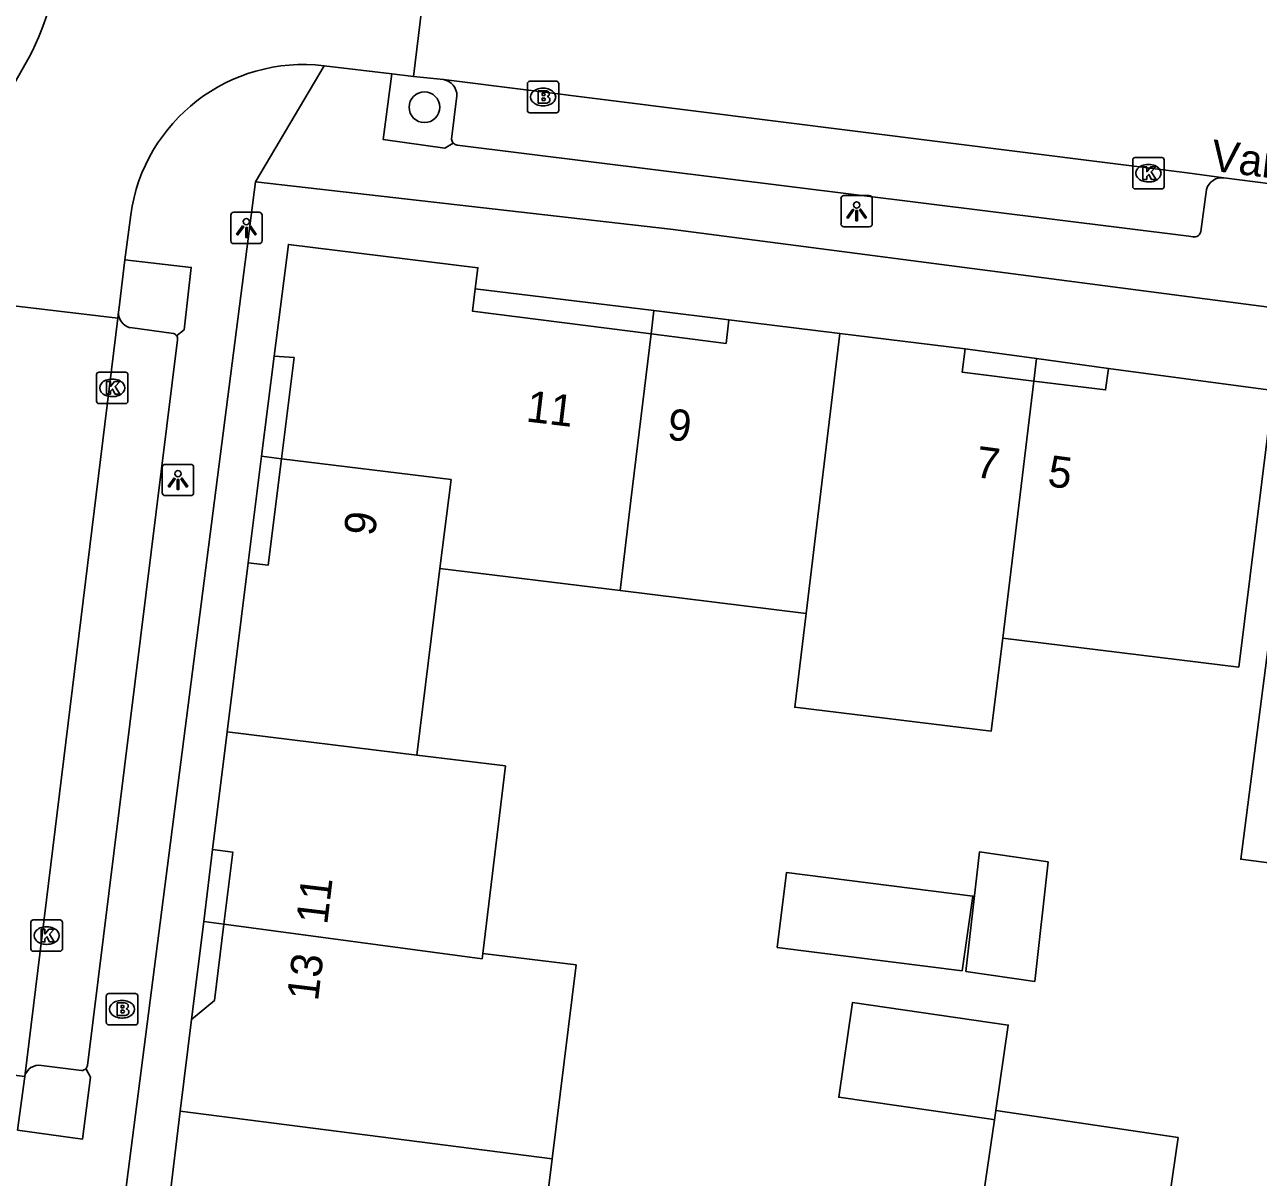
# Model space of a CAD drawing. Extents: x 161696 to 162377, y 380761 to 381673.
# Drawn here: x 162268.6 to 162307.93, y 381523.16 to 381559.92 of the extents above; entities that cross this region are included whole.
import ezdxf

# ---------------------------------------------------------------- set-up
doc = ezdxf.new("R2010")
doc.units = 0
for name, color, linetype in [('IMGEO_Boom', 7, 'Continuous'), ('IMGEO_Brandkraan', 7, 'Continuous'), ('IMGEO_Kolk', 7, 'Continuous'), ('IMGEO_Lichtpunt', 7, 'Continuous'), ('IMGEO_Openbare_ruimte_label', 7, 'Continuous'), ('IMGEO_Pand', 7, 'Continuous'), ('IMGEO_Pand_nummerreeks', 7, 'Continuous'), ('IMGEO_Pand_overbouw', 7, 'Continuous'), ('IMGEO_Parkeervlak_open', 7, 'Continuous'), ('IMGEO_Rijbaan_lokaal_open', 7, 'Continuous'), ('IMGEO_Voetpad_open', 7, 'Continuous')]:
    doc.layers.add(name, color=color, linetype=linetype)

msp = doc.modelspace()

# ---------------------------------------------------------------- linework, layer by layer
at = {"layer": 'IMGEO_Boom'}
msp.add_circle((162281.343, 381557.285), 0.489, dxfattribs=at)
at = {"layer": 'IMGEO_Brandkraan'}
for p, q in [((162284.624, 381557.185), (162284.624, 381558.037)), ((162284.699, 381558.111), (162285.551, 381558.111)), ((162285.625, 381558.037), (162285.625, 381557.185)), ((162285.112, 381557.891), (162285.137, 381557.891)), ((162285.551, 381557.111), (162284.699, 381557.111)), ((162285.135, 381557.331), (162285.11, 381557.331)), ((162271.201, 381528.096), (162271.201, 381528.948)), ((162271.276, 381529.022), (162272.128, 381529.022)), ((162271.689, 381528.802), (162271.714, 381528.802)), ((162272.202, 381528.948), (162272.202, 381528.096)), ((162272.128, 381528.022), (162271.276, 381528.022)), ((162271.712, 381528.242), (162271.687, 381528.242))]:
    msp.add_line(p, q, dxfattribs=at)
for points in [[(162284.624, 381557.185), (162284.624, 381558.037)], [(162284.699, 381558.111), (162285.551, 381558.111)], [(162285.625, 381558.037), (162285.625, 381557.185)], [(162284.972, 381557.811), (162284.972, 381557.411), (162285.185, 381557.411)], [(162285.203, 381557.811), (162284.972, 381557.811)], [(162285.151, 381557.73), (162285.097, 381557.73), (162285.097, 381557.654)], [(162285.097, 381557.654), (162285.15, 381557.654)], [(162285.159, 381557.578), (162285.097, 381557.578), (162285.097, 381557.497)], [(162285.551, 381557.111), (162284.699, 381557.111)], [(162285.097, 381557.497), (162285.159, 381557.497)], [(162271.201, 381528.096), (162271.201, 381528.948)], [(162271.276, 381529.022), (162272.128, 381529.022)], [(162272.202, 381528.948), (162272.202, 381528.096)], [(162271.549, 381528.722), (162271.549, 381528.322), (162271.762, 381528.322)], [(162271.78, 381528.722), (162271.549, 381528.722)], [(162271.728, 381528.641), (162271.674, 381528.641), (162271.674, 381528.565)], [(162271.674, 381528.565), (162271.727, 381528.565)], [(162271.736, 381528.489), (162271.674, 381528.489), (162271.674, 381528.408)], [(162271.674, 381528.408), (162271.736, 381528.408)], [(162272.128, 381528.022), (162271.276, 381528.022)]]:
    msp.add_lwpolyline(points, dxfattribs=at)
for centre, radius, start, end in [((162284.701, 381558.035), 0.0765, 91.552, 178.448), ((162284.701, 381558.035), 0.0765, 91.552, 178.448), ((162285.549, 381558.035), 0.0765, 1.552, 88.448), ((162285.549, 381558.035), 0.0765, 1.552, 88.448), ((162285.152, 381557.692), 0.0379, 267.8285, 90.9355), ((162285.16, 381557.537), 0.0404, 269.8759, 90.5077), ((162285.207, 381557.666), 0.145, 59.4692, 91.5367), ((162285.232, 381557.713), 0.0922, 285.5137, 58.1501), ((162285.237, 381557.521), 0.105, 301.3115, 78.989), ((162284.701, 381557.187), 0.0765, 181.552, 268.448), ((162284.701, 381557.187), 0.0765, 181.552, 268.448), ((162285.191, 381557.662), 0.251, 268.6676, 293.5347), ((162285.549, 381557.187), 0.0765, 271.552, 358.448), ((162285.549, 381557.187), 0.0765, 271.552, 358.448), ((162271.278, 381528.946), 0.0765, 91.552, 178.448), ((162271.278, 381528.946), 0.0765, 91.552, 178.448), ((162272.126, 381528.946), 0.0765, 1.552, 88.448), ((162272.126, 381528.946), 0.0765, 1.552, 88.448), ((162271.729, 381528.603), 0.0379, 267.8285, 90.9355), ((162271.737, 381528.448), 0.0404, 269.8759, 90.5077), ((162271.784, 381528.577), 0.145, 59.4692, 91.5367), ((162271.809, 381528.624), 0.0922, 285.5137, 58.1501), ((162271.814, 381528.432), 0.105, 301.3115, 78.989), ((162271.278, 381528.098), 0.0765, 181.552, 268.448), ((162271.278, 381528.098), 0.0765, 181.552, 268.448), ((162271.768, 381528.573), 0.251, 268.6676, 293.5347), ((162272.126, 381528.098), 0.0765, 271.552, 358.448), ((162272.126, 381528.098), 0.0765, 271.552, 358.448)]:
    msp.add_arc(centre, radius, start, end, dxfattribs=at)
for centre, major_axis, ratio, start_param, end_param in [((162285.111, 381557.611), (-0.387, 0.002), 0.722429, 4.712389, 7.853982), ((162285.136, 381557.611), (-0.39, 0.002), 0.717154, 1.570796, 4.712389), ((162271.688, 381528.522), (-0.387, 0.002), 0.722429, 4.712389, 7.853982), ((162271.713, 381528.522), (-0.39, 0.002), 0.717154, 1.570796, 4.712389)]:
    msp.add_ellipse(centre, major_axis=major_axis, ratio=ratio, start_param=start_param, end_param=end_param, dxfattribs=at)
at = {"layer": 'IMGEO_Kolk'}
for p, q in [((162303.923, 381554.755), (162303.923, 381555.607)), ((162303.998, 381555.681), (162304.85, 381555.681)), ((162304.924, 381555.607), (162304.924, 381554.755)), ((162304.411, 381555.461), (162304.436, 381555.461)), ((162304.434, 381554.901), (162304.409, 381554.901)), ((162304.85, 381554.681), (162303.998, 381554.681)), ((162270.89, 381547.91), (162270.89, 381548.762)), ((162270.965, 381548.836), (162271.817, 381548.836)), ((162271.378, 381548.616), (162271.403, 381548.616)), ((162271.891, 381548.762), (162271.891, 381547.91)), ((162271.817, 381547.836), (162270.965, 381547.836)), ((162271.401, 381548.056), (162271.376, 381548.056)), ((162268.798, 381530.444), (162268.798, 381531.296)), ((162268.873, 381531.37), (162269.725, 381531.37)), ((162269.799, 381531.296), (162269.799, 381530.444)), ((162269.286, 381531.15), (162269.311, 381531.15)), ((162269.725, 381530.37), (162268.873, 381530.37)), ((162269.309, 381530.59), (162269.284, 381530.59))]:
    msp.add_line(p, q, dxfattribs=at)
for points in [[(162303.923, 381554.755), (162303.923, 381555.607)], [(162303.998, 381555.681), (162304.85, 381555.681)], [(162304.924, 381555.607), (162304.924, 381554.755)], [(162304.244, 381555.381), (162304.367, 381555.381), (162304.367, 381555.23), (162304.497, 381555.381), (162304.661, 381555.381), (162304.515, 381555.23), (162304.668, 381554.981), (162304.516, 381554.981), (162304.431, 381555.145), (162304.367, 381555.078), (162304.367, 381554.981), (162304.244, 381554.981), (162304.244, 381555.381)], [(162304.85, 381554.681), (162303.998, 381554.681)], [(162270.89, 381547.91), (162270.89, 381548.762)], [(162270.965, 381548.836), (162271.817, 381548.836)], [(162271.211, 381548.536), (162271.334, 381548.536), (162271.334, 381548.385), (162271.464, 381548.536), (162271.628, 381548.536), (162271.482, 381548.385), (162271.635, 381548.136), (162271.483, 381548.136), (162271.398, 381548.3), (162271.334, 381548.233), (162271.334, 381548.136), (162271.211, 381548.136), (162271.211, 381548.536)], [(162271.891, 381548.762), (162271.891, 381547.91)], [(162271.817, 381547.836), (162270.965, 381547.836)], [(162268.798, 381530.444), (162268.798, 381531.296)], [(162268.873, 381531.37), (162269.725, 381531.37)], [(162269.799, 381531.296), (162269.799, 381530.444)], [(162269.119, 381531.07), (162269.242, 381531.07), (162269.242, 381530.919), (162269.372, 381531.07), (162269.536, 381531.07), (162269.39, 381530.919), (162269.543, 381530.67), (162269.391, 381530.67), (162269.306, 381530.834), (162269.242, 381530.767), (162269.242, 381530.67), (162269.119, 381530.67), (162269.119, 381531.07)], [(162269.725, 381530.37), (162268.873, 381530.37)]]:
    msp.add_lwpolyline(points, dxfattribs=at)
for centre, start, end in [((162304, 381555.605), 91.552, 178.448), ((162304, 381555.605), 91.552, 178.448), ((162304.848, 381555.605), 1.552, 88.448), ((162304.848, 381555.605), 1.552, 88.448), ((162304, 381554.757), 181.552, 268.448), ((162304, 381554.757), 181.552, 268.448), ((162304.848, 381554.757), 271.552, 358.448), ((162304.848, 381554.757), 271.552, 358.448), ((162270.967, 381548.76), 91.552, 178.448), ((162270.967, 381548.76), 91.552, 178.448), ((162271.815, 381548.76), 1.552, 88.448), ((162271.815, 381548.76), 1.552, 88.448), ((162270.967, 381547.912), 181.552, 268.448), ((162270.967, 381547.912), 181.552, 268.448), ((162271.815, 381547.912), 271.552, 358.448), ((162271.815, 381547.912), 271.552, 358.448), ((162268.875, 381531.294), 91.552, 178.448), ((162268.875, 381531.294), 91.552, 178.448), ((162269.723, 381531.294), 1.552, 88.448), ((162269.723, 381531.294), 1.552, 88.448), ((162268.875, 381530.446), 181.552, 268.448), ((162268.875, 381530.446), 181.552, 268.448), ((162269.723, 381530.446), 271.552, 358.448), ((162269.723, 381530.446), 271.552, 358.448)]:
    msp.add_arc(centre, 0.0765, start, end, dxfattribs=at)
for centre, major_axis, ratio, start_param, end_param in [((162304.41, 381555.181), (-0.387, 0.002), 0.722429, 4.712389, 7.853982), ((162304.435, 381555.181), (-0.39, 0.002), 0.717154, 1.570796, 4.712389), ((162271.377, 381548.336), (-0.387, 0.002), 0.722429, 4.712389, 7.853982), ((162271.402, 381548.336), (-0.39, 0.002), 0.717154, 1.570796, 4.712389), ((162269.285, 381530.87), (-0.387, 0.002), 0.722429, 4.712389, 7.853982), ((162269.31, 381530.87), (-0.39, 0.002), 0.717154, 1.570796, 4.712389)]:
    msp.add_ellipse(centre, major_axis=major_axis, ratio=ratio, start_param=start_param, end_param=end_param, dxfattribs=at)
at = {"layer": 'IMGEO_Lichtpunt'}
for p, q in [((162294.622, 381554.373), (162294.622, 381553.566)), ((162294.622, 381554.373), (162294.622, 381553.566)), ((162295.524, 381554.468), (162294.716, 381554.468)), ((162295.524, 381554.468), (162294.716, 381554.468)), ((162295.618, 381553.566), (162295.618, 381554.373)), ((162295.618, 381553.566), (162295.618, 381554.373)), ((162275.169, 381553.839), (162275.169, 381553.032)), ((162275.169, 381553.839), (162275.169, 381553.032)), ((162276.071, 381553.934), (162275.263, 381553.934)), ((162276.071, 381553.934), (162275.263, 381553.934)), ((162276.165, 381553.032), (162276.165, 381553.839)), ((162276.165, 381553.032), (162276.165, 381553.839)), ((162294.716, 381553.472), (162295.524, 381553.472)), ((162294.716, 381553.472), (162295.524, 381553.472)), ((162275.263, 381552.938), (162276.071, 381552.938)), ((162275.263, 381552.938), (162276.071, 381552.938)), ((162272.986, 381545.801), (162272.986, 381544.994)), ((162272.986, 381545.801), (162272.986, 381544.994)), ((162273.888, 381545.896), (162273.08, 381545.896)), ((162273.888, 381545.896), (162273.08, 381545.896)), ((162273.982, 381544.994), (162273.982, 381545.801)), ((162273.982, 381544.994), (162273.982, 381545.801)), ((162273.08, 381544.9), (162273.888, 381544.9)), ((162273.08, 381544.9), (162273.888, 381544.9))]:
    msp.add_line(p, q, dxfattribs=at)
for points in [[(162294.996, 381554.037), (162295.035, 381554.009), (162294.847, 381553.747), (162294.809, 381553.774), (162294.996, 381554.037)], [(162295.098, 381553.989), (162295.145, 381553.989), (162295.145, 381553.667), (162295.098, 381553.667), (162295.098, 381553.989)], [(162295.208, 381554.009), (162295.246, 381554.036), (162295.433, 381553.774), (162295.394, 381553.746), (162295.208, 381554.009)], [(162275.543, 381553.503), (162275.582, 381553.475), (162275.394, 381553.213), (162275.356, 381553.24), (162275.543, 381553.503)], [(162275.645, 381553.455), (162275.692, 381553.455), (162275.692, 381553.133), (162275.645, 381553.133), (162275.645, 381553.455)], [(162275.755, 381553.475), (162275.793, 381553.502), (162275.98, 381553.24), (162275.941, 381553.212), (162275.755, 381553.475)], [(162273.36, 381545.465), (162273.399, 381545.437), (162273.211, 381545.175), (162273.173, 381545.202), (162273.36, 381545.465)], [(162273.462, 381545.417), (162273.509, 381545.417), (162273.509, 381545.095), (162273.462, 381545.095), (162273.462, 381545.417)], [(162273.572, 381545.437), (162273.61, 381545.464), (162273.797, 381545.202), (162273.758, 381545.174), (162273.572, 381545.437)]]:
    msp.add_lwpolyline(points, dxfattribs=at)
for centre in [(162295.121, 381554.171), (162275.668, 381553.637), (162273.485, 381545.599)]:
    msp.add_circle(centre, 0.0994, dxfattribs=at)
for centre, start, end in [((162294.716, 381554.373), 90, 180), ((162294.716, 381554.373), 90, 180), ((162295.524, 381554.373), 0, 90), ((162295.524, 381554.373), 0, 90), ((162275.263, 381553.839), 90, 180), ((162275.263, 381553.839), 90, 180), ((162276.071, 381553.839), 0, 90), ((162276.071, 381553.839), 0, 90), ((162294.716, 381553.566), 180, 270), ((162294.716, 381553.566), 180, 270), ((162295.524, 381553.566), 270, 0), ((162295.524, 381553.566), 270, 360), ((162275.263, 381553.032), 180, 270), ((162275.263, 381553.032), 180, 270), ((162276.071, 381553.032), 270, 0), ((162276.071, 381553.032), 270, 360), ((162273.08, 381545.801), 90, 180), ((162273.08, 381545.801), 90, 180), ((162273.888, 381545.801), 0, 90), ((162273.888, 381545.801), 0, 90), ((162273.08, 381544.994), 180, 270), ((162273.08, 381544.994), 180, 270), ((162273.888, 381544.994), 270, 0), ((162273.888, 381544.994), 270, 360)]:
    msp.add_arc(centre, 0.0946, start, end, dxfattribs=at)
at = {"layer": 'IMGEO_Pand'}
for points in [[(162276.784, 381546.076), (162277.184, 381549.302), (162276.547, 381549.351), (162277.008, 381552.908), (162283.046, 381552.167), (162282.964, 381551.499), (162282.875, 381550.777), (162288.566, 381550.057)], [(162288.566, 381550.057), (162290.959, 381549.755), (162291.05, 381550.503), (162294.59, 381550.068)], [(162287.582, 381541.873), (162287.921, 381544.748), (162288.566, 381550.057)], [(162294.59, 381550.068), (162293.507, 381541.146)], [(162294.59, 381550.068), (162298.579, 381549.576), (162298.487, 381548.832), (162300.771, 381548.552)], [(162300.771, 381548.552), (162303.056, 381548.272), (162303.149, 381548.958), (162308.404, 381548.247), (162307.3, 381539.433), (162299.776, 381540.35)], [(162300.771, 381548.552), (162299.776, 381540.35)], [(162315.275, 381546.732), (162314.637, 381541.771), (162314.112, 381537.696), (162311.027, 381538.093), (162310.361, 381532.918), (162307.365, 381533.304), (162308.459, 381541.798), (162309.094, 381546.73), (162309.237, 381546.73)], [(162275.053, 381537.373), (162275.718, 381542.762), (162276.363, 381542.683), (162276.784, 381546.076)], [(162281.838, 381542.578), (162282.191, 381545.41), (162276.784, 381546.076)], [(162281.838, 381542.578), (162281.097, 381536.628)], [(162287.582, 381541.873), (162281.838, 381542.578)], [(162293.507, 381541.146), (162287.582, 381541.873)], [(162299.776, 381540.35), (162299.409, 381537.387), (162293.149, 381538.151), (162293.507, 381541.146)], [(162274.947, 381531.237), (162275.229, 381533.535), (162274.589, 381533.62), (162275.053, 381537.373)], [(162275.053, 381537.373), (162281.097, 381536.628)], [(162281.097, 381536.628), (162283.925, 381536.28), (162283.202, 381530.304)], [(162298.605, 381529.73), (162299.032, 381533.538), (162301.223, 381533.219), (162300.796, 381529.411), (162298.605, 381529.73)], [(162292.582, 381530.494), (162292.884, 381532.88), (162298.827, 381532.128), (162298.48, 381529.748), (162292.582, 381530.494)], [(162273.559, 381525.274), (162273.918, 381528.194), (162274.647, 381528.8), (162274.947, 381531.237)], [(162283.202, 381530.304), (162283.181, 381530.131), (162274.947, 381531.237)], [(162283.202, 381530.304), (162286.179, 381529.935), (162285.412, 381523.748)], [(162299.517, 381524.995), (162299.405, 381525.012), (162294.549, 381525.718), (162294.989, 381528.74), (162299.956, 381528.017), (162299.561, 381525.298)], [(162273.41, 381518.886), (162273.75, 381521.611), (162273.201, 381522.354), (162273.559, 381525.274)], [(162273.559, 381525.274), (162285.412, 381523.748)], [(162299.561, 381525.298), (162299.517, 381524.995)], [(162285.412, 381523.748), (162284.629, 381517.441)]]:
    msp.add_lwpolyline(points, dxfattribs=at)
at = {"layer": 'IMGEO_Pand_overbouw'}
for points in [[(162282.964, 381551.499), (162282.875, 381550.777), (162288.566, 381550.057), (162288.655, 381550.798)], [(162291.05, 381550.503), (162288.655, 381550.798), (162288.566, 381550.057), (162290.959, 381549.755)], [(162276.547, 381549.351), (162276.145, 381546.155), (162276.784, 381546.076), (162277.184, 381549.302)], [(162298.579, 381549.576), (162298.487, 381548.832), (162300.771, 381548.552), (162300.858, 381549.268)], [(162303.149, 381548.958), (162300.858, 381549.268), (162300.771, 381548.552), (162303.056, 381548.272)], [(162276.784, 381546.076), (162276.145, 381546.155), (162275.718, 381542.762), (162276.363, 381542.683)], [(162274.947, 381531.237), (162275.229, 381533.535), (162274.589, 381533.62), (162274.305, 381531.324)], [(162273.918, 381528.194), (162274.647, 381528.8), (162274.947, 381531.237), (162274.305, 381531.324)]]:
    msp.add_lwpolyline(points, close=True, dxfattribs=at)
at = {"layer": 'IMGEO_Parkeervlak_open'}
for points in [[(162282.209, 381556.269), (162282.377, 381557.652)], [(162271.964, 381550.256), (162273.347, 381550.066)], [(162270.407, 381526.568), (162269.134, 381526.73)]]:
    msp.add_lwpolyline(points, dxfattribs=at)
for centre, radius, start, end in [((162281.869, 381557.664), 0.508, 358.6891, 80.724), ((162282.406, 381556.276), 0.197, 181.9553, 223.4735), ((162272.073, 381550.725), 0.482, 176.0657, 256.8664), ((162273.3, 381549.899), 0.173, 34.3292, 74.2574), ((162269.058, 381526.261), 0.475, 80.7314, 165.4065), ((162270.406, 381526.767), 0.199, 270.3431, 316.9157)]:
    msp.add_arc(centre, radius, start, end, dxfattribs=at)
at = {"layer": 'IMGEO_Rijbaan_lokaal_open'}
for points in [[(162281.627, 381563.502), (162280.994, 381558.269)], [(162268.18, 381557.887), (162268.742, 381558.877)], [(162280.3, 381558.346), (162278.144, 381558.606)], [(162280.994, 381558.269), (162280.3, 381558.346)], [(162281.951, 381558.165), (162280.994, 381558.269)], [(162306.829, 381555.035), (162305.654, 381555.196), (162281.951, 381558.165)], [(162308.322, 381554.842), (162306.829, 381555.035)], [(162271.98, 381553.853), (162271.794, 381552.419)], [(162271.794, 381552.419), (162271.599, 381550.811), (162271.593, 381550.758)], [(162271.568, 381550.56), (162266.362, 381551.173)], [(162268.598, 381526.381), (162271.568, 381550.56)], [(162271.593, 381550.758), (162271.568, 381550.56)], [(162268.598, 381526.381), (162263.373, 381527.038)], [(162268.365, 381524.666), (162268.598, 381526.381)]]:
    msp.add_lwpolyline(points, dxfattribs=at)
for centre, radius, start, end in [((162259.337, 381563.61), 10.529, 333.2899, 353.5076), ((162277.485, 381553.087), 5.559, 83.1956, 172.0753)]:
    msp.add_arc(centre, radius, start, end, dxfattribs=at)
at = {"layer": 'IMGEO_Voetpad_open'}
for points in [[(162278.144, 381558.606), (162275.96, 381554.905)], [(162282.263, 381556.14), (162281.992, 381555.978), (162280.029, 381556.251), (162280.3, 381558.346)], [(162305.837, 381553.154), (162305.709, 381553.17), (162282.382, 381556.08)], [(162268.055, 381480.918), (162266.726, 381481.101), (162271.335, 381518.964), (162275.96, 381554.905)], [(162275.96, 381554.905), (162289.182, 381553.397), (162309.726, 381550.717)], [(162306.276, 381554.665), (162306.091, 381553.327)], [(162271.794, 381552.419), (162273.908, 381552.178), (162273.686, 381550.191), (162273.443, 381549.997)], [(162273.473, 381549.873), (162270.599, 381526.723)], [(162270.551, 381526.631), (162270.7, 381526.358), (162270.444, 381524.379), (162268.365, 381524.666)], [(162299.561, 381525.298), (162305.37, 381524.43), (162299.982, 381487.324), (162289.258, 381415.372), (162281.614, 381416.526), (162282.611, 381422.921)], [(162298.657, 381519.129), (162299.517, 381524.995)]]:
    msp.add_lwpolyline(points, dxfattribs=at)
for centre, radius, start, end in [((162282.408, 381556.279), 0.2, 223.8166, 262.6688), ((162306.763, 381554.535), 0.504, 82.4985, 165.0727), ((162305.888, 381553.353), 0.205, 255.6714, 305.1172), ((162305.893, 381553.349), 0.199, 304.5241, 353.6672), ((162273.304, 381549.898), 0.171, 351.653, 35.5481), ((162270.4, 381526.768), 0.204, 317.7153, 347.179)]:
    msp.add_arc(centre, radius, start, end, dxfattribs=at)

# ---------------------------------------------------------------- texts
at = {"layer": 'IMGEO_Openbare_ruimte_label'}
msp.add_text('Varenstraat', height=1, rotation=352.8181, dxfattribs=at).set_placement((162306.376, 381555.268))
at = {"layer": 'IMGEO_Pand_nummerreeks'}
for s, rotation, p in [('11', 353.1761, (162284.556, 381547.267)), ('9', 353.3977, (162289.053, 381546.691)), ('7', 352.2754, (162298.869, 381545.496)), ('5', 352.3395, (162301.178, 381545.205)), ('9', 82.0819, (162279.753, 381543.582)), ('11', 83.1659, (162278.241, 381531.197)), ('13', 83.0603, (162277.947, 381528.759))]:
    msp.add_text(s, height=1, rotation=rotation, dxfattribs=at).set_placement(p)

doc.saveas('drawing.dxf')
